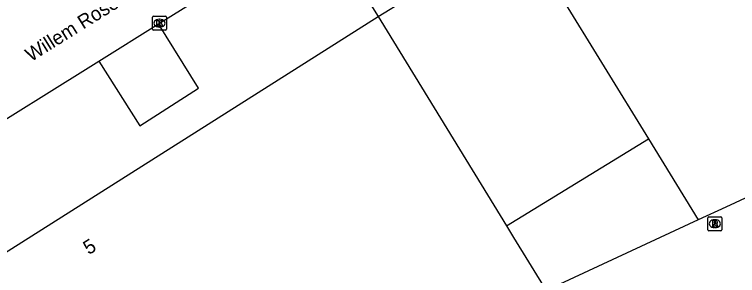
# Model space of a CAD drawing. Extents: x 160037 to 160839, y 385326 to 386441.
# Drawn here: x 160461.1 to 160512.7, y 386267.1 to 386285.7 of the extents above; entities that cross this region are included whole.
import ezdxf

# ---------------------------------------------------------------- set-up
doc = ezdxf.new("R2010")
doc.units = 0
for name, color, linetype in [('IMGEO_Kolk', 7, 'Continuous'), ('IMGEO_Openbare_ruimte_label', 7, 'Continuous'), ('IMGEO_Pand', 7, 'Continuous'), ('IMGEO_Pand_nummerreeks', 7, 'Continuous'), ('IMGEO_Rijbaan_lokaal_open', 7, 'Continuous'), ('IMGEO_Rioolput', 7, 'Continuous'), ('IMGEO_Voetpad_open', 7, 'Continuous')]:
    doc.layers.add(name, color=color, linetype=linetype)

msp = doc.modelspace()

# ---------------------------------------------------------------- linework, layer by layer
at = {"layer": 'IMGEO_Kolk'}
for p, q in [((160470.963, 386284.648), (160470.963, 386285.5)), ((160471.038, 386285.574), (160471.89, 386285.574)), ((160471.451, 386285.354), (160471.476, 386285.354)), ((160471.964, 386285.5), (160471.964, 386284.648)), ((160471.89, 386284.574), (160471.038, 386284.574)), ((160471.474, 386284.794), (160471.449, 386284.794))]:
    msp.add_line(p, q, dxfattribs=at)
for points in [[(160470.963, 386284.648), (160470.963, 386285.5)], [(160471.038, 386285.574), (160471.89, 386285.574)], [(160471.964, 386285.5), (160471.964, 386284.648)], [(160471.284, 386285.274), (160471.407, 386285.274), (160471.407, 386285.123), (160471.537, 386285.274), (160471.701, 386285.274), (160471.555, 386285.123), (160471.708, 386284.874), (160471.556, 386284.874), (160471.471, 386285.038), (160471.407, 386284.971), (160471.407, 386284.874), (160471.284, 386284.874), (160471.284, 386285.274)], [(160471.89, 386284.574), (160471.038, 386284.574)]]:
    msp.add_lwpolyline(points, dxfattribs=at)
for centre, start, end in [((160471.04, 386285.498), 91.552, 178.448), ((160471.04, 386285.498), 91.552, 178.448), ((160471.888, 386285.498), 1.552, 88.448), ((160471.888, 386285.498), 1.552, 88.448), ((160471.04, 386284.65), 181.552, 268.448), ((160471.04, 386284.65), 181.552, 268.448), ((160471.888, 386284.65), 271.552, 358.448), ((160471.888, 386284.65), 271.552, 358.448)]:
    msp.add_arc(centre, 0.0765, start, end, dxfattribs=at)
for centre, major_axis, ratio, start_param, end_param in [((160471.45, 386285.074), (-0.387, 0.002), 0.722429, 4.712389, 7.853982), ((160471.475, 386285.074), (-0.39, 0.002), 0.717154, 1.570796, 4.712389)]:
    msp.add_ellipse(centre, major_axis=major_axis, ratio=ratio, start_param=start_param, end_param=end_param, dxfattribs=at)
at = {"layer": 'IMGEO_Pand'}
for points in [[(160487.05, 386285.545), (160497.157, 386291.748)], [(160497.157, 386291.748), (160500, 386287.116), (160506.31, 386276.834)], [(160458.243, 386267.339), (160458.768, 386267.665), (160487.05, 386285.545)], [(160487.05, 386285.545), (160487.23, 386285.254), (160496.205, 386270.631)], [(160529.99, 386280.395), (160511.822, 386271.977), (160509.851, 386271.064)], [(160496.205, 386270.631), (160500, 386272.961), (160506.31, 386276.834)], [(160506.31, 386276.834), (160509.851, 386271.064)], [(160509.851, 386271.064), (160500, 386266.499), (160499.019, 386266.046)], [(160496.205, 386270.631), (160496.708, 386269.811), (160499.019, 386266.046)]]:
    msp.add_lwpolyline(points, dxfattribs=at)
at = {"layer": 'IMGEO_Rijbaan_lokaal_open'}
for points in [[(160471.392, 386285.032), (160480.563, 386290.758)], [(160467.143, 386282.379), (160471.392, 386285.032)], [(160458.205, 386276.823), (160466.379, 386281.902), (160467.143, 386282.379)]]:
    msp.add_lwpolyline(points, dxfattribs=at)
at = {"layer": 'IMGEO_Rioolput'}
for p, q in [((160510.549, 386270.367), (160510.549, 386271.219)), ((160510.624, 386271.293), (160511.476, 386271.293)), ((160511.037, 386271.073), (160511.062, 386271.073)), ((160511.55, 386271.219), (160511.55, 386270.367)), ((160511.06, 386270.513), (160511.035, 386270.513)), ((160511.476, 386270.293), (160510.624, 386270.293))]:
    msp.add_line(p, q, dxfattribs=at)
for points in [[(160510.549, 386270.367), (160510.549, 386271.219)], [(160510.624, 386271.293), (160511.476, 386271.293)], [(160511.138, 386270.991), (160510.886, 386270.993), (160510.886, 386270.593)], [(160511.064, 386270.912), (160511.01, 386270.912), (160511.01, 386270.831)], [(160511.55, 386271.219), (160511.55, 386270.367)], [(160510.886, 386270.593), (160511.01, 386270.593), (160511.01, 386270.755), (160511.021, 386270.755)], [(160511.01, 386270.831), (160511.062, 386270.831)], [(160511.068, 386270.726), (160511.139, 386270.593), (160511.279, 386270.593), (160511.214, 386270.719)], [(160511.476, 386270.293), (160510.624, 386270.293)]]:
    msp.add_lwpolyline(points, dxfattribs=at)
for centre, radius, start, end in [((160510.626, 386271.217), 0.0765, 91.552, 178.448), ((160510.626, 386271.217), 0.0765, 91.552, 178.448), ((160511.07, 386270.816), 0.0964, 77.0061, 93.1865), ((160511.084, 386270.873), 0.0378, 276.6634, 79.6772), ((160511.137, 386270.881), 0.109, 350.3612, 89.416), ((160511.474, 386271.217), 0.0765, 1.552, 88.448), ((160511.474, 386271.217), 0.0765, 1.552, 88.448), ((160511.02, 386270.702), 0.0533, 26.0293, 88.6989), ((160511.046, 386271.02), 0.19, 274.7715, 282.9687), ((160511.135, 386270.881), 0.112, 277.5842, 350.9817), ((160511.119, 386270.666), 0.108, 29.5134, 73.7905), ((160510.626, 386270.369), 0.0765, 181.552, 268.448), ((160510.626, 386270.369), 0.0765, 181.552, 268.448), ((160511.474, 386270.369), 0.0765, 271.552, 358.448), ((160511.474, 386270.369), 0.0765, 271.552, 358.448)]:
    msp.add_arc(centre, radius, start, end, dxfattribs=at)
for centre, major_axis, ratio, start_param, end_param in [((160511.036, 386270.793), (-0.387, 0.002), 0.722429, 4.712389, 7.853982), ((160511.061, 386270.793), (-0.39, 0.002), 0.717154, 1.570796, 4.712389)]:
    msp.add_ellipse(centre, major_axis=major_axis, ratio=ratio, start_param=start_param, end_param=end_param, dxfattribs=at)
at = {"layer": 'IMGEO_Voetpad_open'}
for points in [[(160486.013, 386287.235), (160487.05, 386285.545)], [(160467.143, 386282.379), (160470.055, 386277.774), (160474.248, 386280.456), (160471.392, 386285.032)]]:
    msp.add_lwpolyline(points, dxfattribs=at)

# ---------------------------------------------------------------- texts
at = {"layer": 'IMGEO_Openbare_ruimte_label'}
msp.add_text('Willem Rosestraat', height=1, rotation=31.9568, dxfattribs=at).set_placement((160462.301, 386282.294))
at = {"layer": 'IMGEO_Pand_nummerreeks'}
msp.add_text('5', height=1, rotation=31.8163, dxfattribs=at).set_placement((160466.417, 386268.55))

doc.saveas('drawing.dxf')
